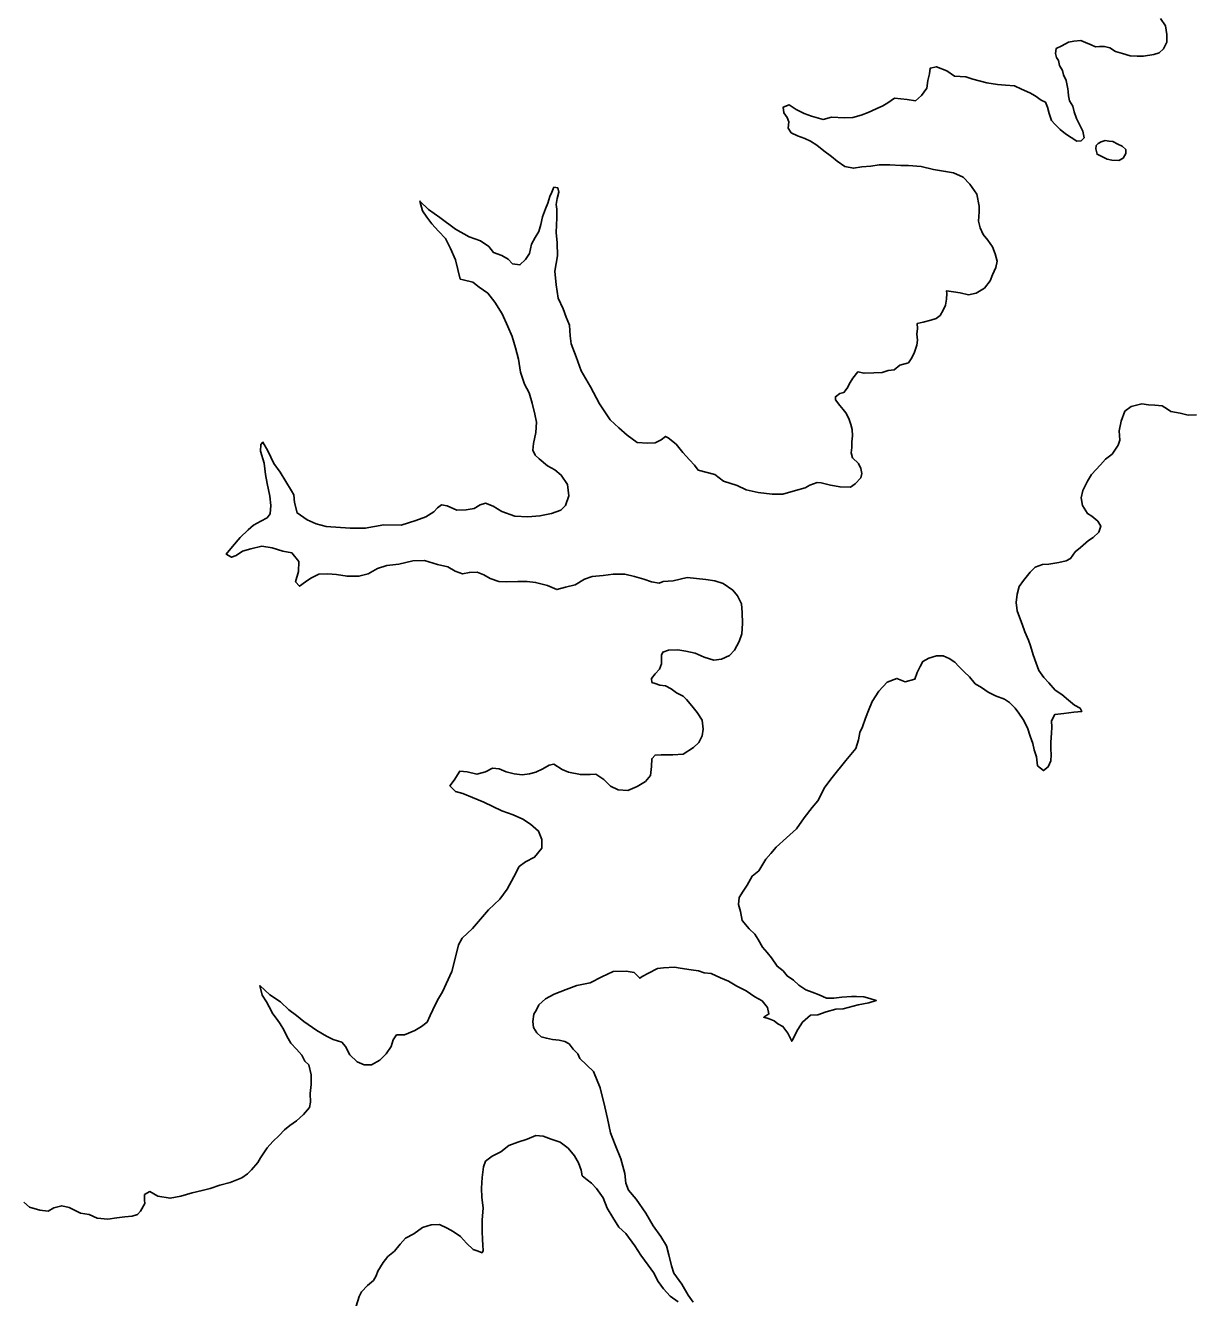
# Model space of a CAD drawing. Extents: x -83719 to 153526, y -11835 to 11446.
# Drawn here: x 7956 to 8061.1, y 163 to 277.9 of the extents above; entities that cross this region are included whole.
import ezdxf

# ---------------------------------------------------------------- set-up
doc = ezdxf.new("R2010")
doc.units = 0
doc.layers.add('Level 9', color=7, linetype='Continuous')

msp = doc.modelspace()

# ---------------------------------------------------------------- linework, layer by layer
at = {"layer": 'Level 9'}
for points in [[(8034.44, 271.31), (8035.61, 271.17), (8036.34, 271.07), (8036.9, 271.54), (8037.37, 272.21), (8037.47, 272.91), (8037.61, 273.51), (8037.67, 274.01), (8038.24, 274.14), (8039.17, 273.77), (8039.87, 273.3), (8040.9, 273.23), (8041.53, 273.03), (8042.79, 272.7), (8043.76, 272.53), (8044.46, 272.49), (8045.29, 272.43), (8045.92, 272.12), (8046.68, 271.79), (8047.15, 271.52), (8047.71, 271.12), (8048.08, 270.95), (8048.28, 270.49), (8048.41, 269.92), (8048.64, 269.29), (8048.94, 268.95), (8049.4, 268.49), (8049.9, 268.08), (8050.4, 267.75), (8050.93, 267.42), (8051.3, 267.45), (8051.57, 267.72), (8051.47, 268.32), (8051.2, 268.88), (8050.9, 269.48), (8050.67, 270.08), (8050.54, 270.58), (8050.24, 271.05), (8050.17, 271.52), (8050.14, 271.92), (8050.11, 272.15), (8049.94, 272.89), (8049.71, 273.42), (8049.61, 273.79), (8049.35, 274.25), (8049.25, 274.69), (8049.08, 274.99), (8048.98, 275.35), (8049.05, 275.79), (8049.55, 276.02), (8050.15, 276.35), (8050.65, 276.45), (8051.28, 276.52), (8051.71, 276.32), (8052.21, 276.12), (8052.61, 275.95), (8052.97, 275.98), (8053.41, 275.98), (8053.91, 275.85), (8054.4, 275.51), (8055.04, 275.34), (8055.73, 275.14), (8056.37, 275.11), (8056.93, 275.11), (8057.86, 275.24), (8058.36, 275.41), (8058.73, 275.77), (8059.03, 276.37), (8059.03, 277.04), (8058.93, 277.84), (8058.47, 278.51)], [(8024.76, 269.56), (8024.46, 269.99), (8024.4, 270.49), (8024.93, 270.69), (8025.56, 270.29), (8026.29, 269.92), (8026.96, 269.69), (8028.02, 269.39), (8028.75, 269.59), (8029.95, 269.52), (8030.68, 269.55), (8031.45, 269.78), (8032.08, 270.01), (8032.81, 270.35), (8033.41, 270.61), (8033.84, 270.88), (8034.44, 271.31)], [(8022.15, 235.72), (8023.42, 235.55), (8024.38, 235.55), (8025.51, 235.88), (8026.38, 236.12), (8026.81, 236.38), (8027.48, 236.61), (8027.84, 236.58), (8028.67, 236.38), (8029.54, 236.21), (8030.47, 236.18), (8030.9, 236.48), (8031.4, 237.04), (8031.5, 237.41), (8031.4, 237.87), (8031.2, 238.34), (8030.67, 238.84), (8030.54, 239.28), (8030.61, 239.78), (8030.61, 240.28), (8030.67, 240.81), (8030.64, 241.41), (8030.51, 241.84), (8030.34, 242.38), (8030.05, 242.91), (8029.81, 243.21), (8029.51, 243.55), (8029.12, 244.08), (8029.12, 244.35), (8029.52, 244.65), (8029.88, 244.75), (8030.18, 245.14), (8030.45, 245.64), (8030.68, 246.04), (8031.15, 246.61), (8031.71, 246.48), (8032.58, 246.51), (8033.34, 246.54), (8033.88, 246.71), (8034.41, 246.77), (8034.94, 247.2), (8035.71, 247.4), (8035.97, 247.77), (8036.24, 248.3), (8036.47, 249), (8036.54, 249.47), (8036.47, 250), (8036.54, 250.5), (8036.51, 250.97), (8037.04, 251.07), (8037.74, 251.27), (8038.21, 251.43), (8038.57, 251.7), (8038.84, 252.17), (8039.07, 252.63), (8039.14, 253.17), (8039.17, 253.67), (8039.14, 253.9), (8039.77, 253.83), (8040.37, 253.73), (8041.14, 253.56), (8041.83, 253.69), (8042.57, 254.16), (8043.1, 254.83), (8043.3, 255.36), (8043.6, 256.03), (8043.73, 256.59), (8043.54, 257.26), (8043.3, 257.89), (8042.87, 258.49), (8042.47, 258.99), (8042.18, 259.6), (8042.04, 260.2), (8042.11, 261.03), (8042.11, 261.56), (8041.88, 262.63), (8041.25, 263.53), (8040.65, 264.17), (8039.79, 264.57), (8039.06, 264.7), (8037.96, 264.87), (8036.86, 265.14), (8035.73, 265.24), (8035.03, 265.24), (8034.04, 265.28), (8033.07, 265.28), (8032.31, 265.18), (8031.51, 265.11), (8030.74, 264.98), (8029.98, 265.15), (8029.28, 265.62), (8028.75, 266.05), (8028.08, 266.55), (8027.45, 267.05), (8026.86, 267.42), (8026.36, 267.66), (8025.69, 267.89), (8025.13, 268.19), (8024.86, 268.59), (8024.9, 269.16), (8024.76, 269.56)], [(8052.67, 267.04), (8052.64, 266.74), (8052.75, 266.24), (8053.28, 265.98), (8053.65, 265.79), (8054.08, 265.72), (8054.71, 265.69), (8055.11, 265.9), (8055.34, 266.3), (8055.34, 266.67), (8055, 266.96), (8054.63, 267.16), (8054.17, 267.39), (8053.83, 267.42), (8053.47, 267.48), (8053.1, 267.35), (8052.84, 267.21)], [(8052.84, 267.21), (8052.67, 267.04)], [(8003.49, 233.82), (8004.33, 234.12), (8004.76, 234.55), (8005.06, 235.42), (8004.93, 236.42), (8004.36, 237.28), (8003.77, 237.75), (8003.13, 238.12), (8002.37, 238.75), (8002, 239.09), (8001.81, 239.52), (8001.87, 240.12), (8002.07, 241.12), (8002.14, 242.06), (8001.98, 242.79), (8001.75, 243.76), (8001.48, 244.72), (8001.05, 245.49), (8000.69, 246.56), (8000.49, 247.76), (8000.22, 248.76), (7999.93, 249.79), (7999.53, 250.69), (7999.03, 251.83), (7998.37, 252.9), (7997.74, 253.7), (7996.94, 254.23), (7996.37, 254.7), (7995.51, 254.9), (7995.24, 254.97), (7994.81, 256.7), (7994.35, 257.74), (7993.92, 258.64), (7993.29, 259.31), (7992.69, 259.97), (7992.23, 260.57), (7991.83, 261.14), (7991.6, 262.01), (7992.39, 261.27), (7993.39, 260.54), (7994.82, 259.47), (7996.05, 258.8), (7997.08, 258.43), (7997.81, 257.93), (7998.24, 257.36), (7999, 257.1), (7999.57, 256.76), (7999.97, 256.36), (8000.63, 256.26), (8001.13, 256.73), (8001.5, 257.29), (8001.67, 258.13), (8002, 258.73), (8002.33, 259.26), (8002.53, 259.89), (8002.67, 260.59), (8002.94, 261.32), (8003.14, 261.82), (8003.34, 262.42), (8003.5, 262.82), (8003.7, 263.26), (8004.04, 263.22), (8004.13, 262.82), (8004, 262.26), (8003.9, 261.72), (8003.97, 261.29), (8003.96, 260.49), (8003.9, 259.19), (8003.99, 258.26), (8004.03, 257.06), (8003.79, 255.69), (8003.89, 254.46), (8004.09, 253.25), (8004.55, 252.29), (8004.82, 251.55), (8005.11, 250.82), (8005.18, 249.85), (8005.25, 249.12), (8005.71, 247.95), (8006.17, 246.68), (8007, 245.25), (8007.83, 243.71), (8008.79, 242.28), (8009.56, 241.54), (8010.32, 240.88), (8011.22, 240.21), (8012.15, 240.17), (8012.85, 240.2), (8013.38, 240.47), (8013.78, 240.77), (8014.01, 240.64), (8014.74, 240.07), (8015.34, 239.33), (8015.94, 238.67), (8016.4, 238.17), (8016.74, 237.73), (8018.23, 237.33), (8019, 236.73), (8020.26, 236.33), (8021.06, 235.96), (8022.15, 235.72)], [(8061.71, 242.73), (8060.97, 242.7), (8060.24, 242.86), (8059.41, 243.03), (8059.11, 243.23), (8058.61, 243.53), (8057.95, 243.6), (8057.38, 243.63), (8056.79, 243.7), (8055.82, 243.47), (8055.25, 243.04)], [(8055.25, 243.04), (8054.92, 242.14), (8054.75, 241.27), (8054.79, 240.44), (8054.65, 239.97), (8054.12, 239.17), (8053.49, 238.71), (8053.05, 238.21), (8052.25, 237.34), (8051.89, 236.74), (8051.45, 235.88), (8051.32, 235.24), (8051.42, 234.54), (8051.88, 233.81), (8052.28, 233.57), (8052.81, 233.11), (8053.08, 232.67), (8052.91, 232.14), (8052.38, 231.64), (8051.98, 231.37), (8051.25, 230.74), (8050.78, 230.34), (8050.35, 229.74), (8049.95, 229.54), (8049.28, 229.38), (8048.38, 229.25), (8047.82, 229.21), (8047.15, 228.98), (8046.69, 228.52), (8046.09, 227.78), (8045.72, 227.22), (8045.52, 226.52), (8045.45, 225.78), (8045.52, 225.02), (8045.75, 224.45), (8045.98, 223.82), (8046.21, 223.12), (8046.54, 222.38), (8046.74, 221.88), (8046.98, 221.05), (8047.24, 220.31), (8047.47, 219.65), (8047.94, 219.01), (8048.4, 218.54), (8048.97, 217.88), (8049.56, 217.48), (8050.16, 216.97), (8050.69, 216.51), (8051.22, 216.24), (8051.36, 215.94), (8050.63, 215.87), (8049.73, 215.77), (8048.93, 215.68), (8048.63, 215.11), (8048.66, 214.54), (8048.63, 213.98), (8048.56, 213.18), (8048.56, 212.58), (8048.59, 212.04), (8048.56, 211.48), (8048.32, 210.94), (8047.92, 210.61), (8047.36, 211.04), (8047.26, 211.84), (8047.06, 212.48), (8046.93, 213.05), (8046.7, 213.71), (8046.47, 214.48), (8046.07, 215.21), (8045.67, 215.78), (8045.34, 216.25), (8044.84, 216.75), (8044.38, 217.05), (8043.58, 217.35), (8042.91, 217.69), (8042.31, 218.12), (8041.75, 218.45), (8041.22, 219.06), (8040.75, 219.52), (8040.26, 219.99), (8039.89, 220.39), (8039.39, 220.73), (8038.86, 220.96), (8038.23, 220.96), (8037.56, 220.76), (8037, 220.46), (8036.76, 220), (8036.5, 219.46), (8036.3, 218.86), (8035.43, 218.63), (8034.67, 218.93), (8033.8, 218.6), (8033.04, 217.77), (8032.44, 216.84), (8032.1, 216.04), (8031.83, 215.34), (8031.57, 214.57), (8031.33, 214.04), (8031.2, 213.37), (8030.97, 212.6), (8030.07, 211.51)], [(8014.46, 227.73), (8013.56, 227.67), (8013.2, 227.54), (8012.5, 227.64), (8011.83, 227.9), (8010.97, 228.14), (8010.1, 228.34), (8009.04, 228.34), (8008.14, 228.21), (8007.14, 228.14), (8006.45, 227.88), (8005.61, 227.38), (8004.75, 227.15), (8003.95, 226.95), (8003.12, 227.32), (8002.05, 227.59), (8001.29, 227.69), (8000.43, 227.69), (7999.43, 227.66), (7998.73, 227.69), (7997.93, 227.96), (7997.37, 228.29), (7996.77, 228.53), (7996.07, 228.5), (7995.44, 228.36), (7994.77, 228.6), (7994.11, 229), (7993.18, 229.2), (7992.01, 229.57), (7990.95, 229.54), (7989.69, 229.24), (7988.62, 229.11), (7987.76, 228.84), (7986.92, 228.38), (7986.09, 228.15), (7985.03, 228.15), (7984.06, 228.32), (7983.3, 228.38), (7982.47, 228.35), (7981.74, 227.99), (7981.27, 227.65), (7980.74, 227.25), (7980.37, 227.65), (7980.64, 228.59), (7980.67, 229.49), (7980.04, 230.26), (7979.21, 230.42), (7978.25, 230.72), (7977.32, 230.86), (7976.35, 230.63), (7975.59, 230.4), (7975.02, 230.03), (7974.59, 229.86), (7974.12, 230.13), (7974.69, 230.83), (7975.36, 231.66), (7976.09, 232.33), (7976.59, 232.76), (7977.25, 233.13), (7977.82, 233.43), (7978.09, 233.79), (7978.15, 234.53), (7978.05, 235.39), (7977.82, 236.53), (7977.66, 237.33), (7977.53, 238.36), (7977.2, 239.43), (7977.23, 240.03), (7977.43, 240.26), (7977.86, 239.46), (7978.42, 238.33), (7978.99, 237.56), (7979.49, 236.69), (7980.02, 235.86), (7980.22, 235.49), (7980.28, 234.82), (7980.51, 233.86), (7981.41, 233.25), (7982.24, 232.89), (7983.14, 232.65), (7985.3, 232.48), (7986.66, 232.48), (7988.33, 232.78), (7989.92, 232.77), (7991.22, 233.17), (7992.15, 233.5), (7992.85, 233.97), (7993.18, 234.34), (7993.55, 234.6), (7994.05, 234.5), (7994.95, 234.1), (7995.78, 234.16), (7996.51, 234.26), (7997.04, 234.6), (7997.51, 234.76), (7998.21, 234.49), (7999, 233.99), (8000.17, 233.56), (8001.36, 233.52), (8002.43, 233.59), (8003.49, 233.82)], [(7993.64, 190.65), (7994.49, 192.46), (7994.82, 193.76), (7995.09, 194.89), (7995.42, 195.49), (7996.36, 196.36), (7997.79, 198.05), (7998.82, 198.99), (7999.49, 199.89), (8000.09, 201.02), (8000.55, 201.95), (8001.15, 202.38), (8001.95, 202.78), (8002.62, 203.61), (8002.62, 204.38), (8002.32, 205.15), (8001.59, 205.78), (8000.89, 206.22), (8000.03, 206.62), (7999, 206.99), (7997.37, 207.76), (7996.34, 208.19), (7995.48, 208.53), (7994.81, 208.73), (7994.31, 209.23), (7994.68, 209.73), (7995.21, 210.56), (7995.88, 210.49), (7996.74, 210.29), (7997.51, 210.49), (7998.17, 210.82), (7998.77, 210.76), (7999.4, 210.49), (8000.1, 210.32), (8000.83, 210.22), (8001.5, 210.32), (8002.06, 210.48), (8002.7, 210.78), (8003.26, 211.11), (8003.69, 211.18), (8004.46, 210.71), (8005.02, 210.48), (8006.09, 210.24), (8006.98, 210.24), (8007.48, 210.27), (8008.21, 209.81), (8008.81, 209.21), (8009.51, 208.87), (8010.37, 208.8), (8011.21, 209.17), (8011.97, 209.63), (8012.41, 210.17), (8012.51, 210.97), (8012.54, 211.67), (8012.84, 212), (8013.37, 212.03), (8014.44, 212.03), (8015.37, 212.1), (8016.3, 212.69), (8016.8, 213.13), (8017.1, 213.73), (8017.17, 214.36), (8017.1, 215.16), (8016.64, 215.86), (8016.14, 216.46), (8015.67, 217.03), (8015.38, 217.33), (8014.78, 217.63), (8014.28, 218), (8013.78, 218.27), (8013.25, 218.33), (8012.85, 218.47), (8012.55, 218.57), (8012.52, 218.93), (8012.85, 219.33), (8013.22, 219.77), (8013.42, 220.23), (8013.42, 220.7), (8013.42, 221.03), (8013.55, 221.3), (8014.05, 221.47), (8014.88, 221.5), (8015.61, 221.4), (8016.45, 221.2), (8017.28, 220.86), (8018.14, 220.59), (8018.84, 220.66), (8019.54, 220.99), (8020, 221.49), (8020.44, 222.26), (8020.67, 222.96), (8020.74, 223.89), (8020.71, 224.89), (8020.64, 225.66), (8020.28, 226.39), (8019.85, 226.89), (8018.98, 227.49), (8018.22, 227.73), (8017.42, 227.86), (8015.72, 228.03), (8014.46, 227.73)], [(8030.07, 211.51), (8028.83, 209.97), (8028.17, 209.11), (8027.53, 207.88), (8027.03, 207.28), (8026.3, 206.34), (8025.6, 205.34), (8024.7, 204.55), (8023.77, 203.71), (8023.3, 203.11), (8022.84, 202.62), (8022.2, 201.55), (8021.6, 201.08), (8021.14, 200.28), (8020.8, 199.72), (8020.44, 199.15), (8020.37, 198.52), (8020.54, 197.88), (8020.7, 197.08), (8021.33, 196.32), (8021.83, 195.85), (8022.13, 195.35), (8022.53, 194.68), (8022.96, 194.18), (8023.36, 193.71), (8023.85, 192.95), (8024.39, 192.54), (8024.75, 192.08), (8025.32, 191.68), (8025.81, 191.24), (8026.45, 190.81), (8027.01, 190.61), (8027.64, 190.37), (8028.31, 190.07), (8028.97, 190.07), (8029.7, 190.17), (8030.57, 190.23), (8031.03, 190.23), (8031.67, 190.2), (8032.23, 190.03), (8032.8, 189.86), (8032.13, 189.63), (8031.17, 189.47), (8029.83, 189.1), (8029.17, 189.07), (8028.27, 188.84), (8027.54, 188.57), (8026.87, 188.54), (8026.14, 187.91), (8025.94, 187.57), (8025.71, 187.24), (8025.17, 186.18), (8024.81, 186.91), (8024.38, 187.51), (8023.91, 187.74), (8023.58, 188.01), (8023.15, 188.21), (8022.65, 188.35), (8023.12, 188.65), (8022.98, 189.21), (8022.49, 189.81), (8021.85, 190.18), (8021.06, 190.72), (8020.23, 191.15), (8019.46, 191.59), (8018.73, 191.89), (8017.9, 192.29), (8017.27, 192.36), (8016.77, 192.52), (8016.1, 192.62), (8015.11, 192.76), (8014.58, 192.86), (8013.61, 192.79), (8013.05, 192.73), (8012.25, 192.33), (8011.68, 192.03), (8011.45, 191.86), (8010.95, 192.37), (8010.22, 192.5), (8009.05, 192.47), (8008.02, 192), (8006.96, 191.44), (8005.76, 191.21), (8004.8, 190.84), (8003.73, 190.44), (8002.93, 190.01), (8002.33, 189.45), (8002.13, 189.01), (8001.9, 188.61), (8001.8, 187.95), (8001.86, 187.41), (8002.16, 186.95), (8002.56, 186.58), (8003.03, 186.44), (8003.56, 186.34), (8004.16, 186.28), (8004.69, 186.14), (8005.09, 185.94), (8005.45, 185.47), (8005.85, 185.04), (8006.05, 184.61)], [(7955.84, 171.66), (7956.35, 171.19), (7957.28, 170.94), (7958.05, 170.84), (7958.54, 171.15), (7959.27, 171.32), (7959.94, 171.16), (7960.97, 170.67), (7961.74, 170.54), (7962.47, 170.22), (7963.41, 170.13), (7964.24, 170.23), (7964.97, 170.34), (7965.63, 170.38), (7966.1, 170.55), (7966.36, 170.85), (7966.75, 171.52), (7966.72, 171.82), (7966.74, 172.33), (7967.21, 172.6), (7967.94, 172.2), (7969.04, 172.01), (7970, 172.19), (7971.03, 172.5), (7971.93, 172.71), (7972.66, 172.88), (7973.55, 173.19), (7974.48, 173.43), (7975.51, 173.84), (7976.04, 174.21), (7976.4, 174.58), (7976.96, 175.22), (7977.22, 175.66), (7977.81, 176.56), (7978.31, 177.14), (7978.9, 177.68), (7979.36, 178.18), (7979.85, 178.58), (7980.45, 178.99), (7981.08, 179.56), (7981.64, 180.2), (7981.73, 180.67), (7981.69, 181.47), (7981.78, 182.27), (7981.78, 183.14), (7981.57, 184.04), (7981.2, 184.37), (7980.93, 184.93), (7980.46, 185.46), (7979.95, 185.99), (7979.58, 186.65), (7979.31, 187.22), (7978.97, 187.75), (7978.7, 188.14), (7978.33, 188.64), (7978, 189.27), (7977.76, 189.74), (7977.35, 190.33), (7977.15, 191.2), (7978.05, 190.37)], [(7978.05, 190.37), (7979.02, 189.72), (7979.76, 189.02), (7980.46, 188.49), (7981.13, 187.97), (7982.3, 187.15), (7983.17, 186.65), (7983.77, 186.33), (7984.54, 186.1), (7984.88, 185.7), (7985.28, 184.94), (7985.95, 184.31), (7986.56, 184.05), (7987.22, 184.06), (7987.98, 184.46), (7988.54, 185.04), (7989, 185.71), (7989.19, 186.31), (7989.49, 186.75), (7990.22, 186.75), (7991.15, 187.16), (7991.74, 187.5), (7992.27, 187.91), (7992.53, 188.51), (7993.02, 189.51), (7993.28, 190.02), (7993.64, 190.65)], [(8006.05, 184.61), (8007.28, 183.45)], [(8007.28, 183.45), (8007.89, 181.98), (8008.3, 180.25), (8008.54, 179.19), (8008.82, 177.92), (8009.23, 176.83), (8009.74, 175.57), (8010.09, 174.23), (8010.19, 173.37), (8010.43, 172.74), (8011.14, 171.91), (8012.01, 170.65), (8012.66, 169.52), (8013.36, 168.56), (8013.87, 167.7), (8014.08, 166.9), (8014.32, 165.9), (8014.52, 165.24), (8015.26, 164.25), (8015.81, 163.25), (8016.28, 162.62)], [(8014.91, 162.64), (8014.21, 163.17), (8013.61, 163.83), (8013.1, 164.49), (8012.69, 165.29), (8012.22, 165.95), (8011.55, 166.88), (8011.01, 167.71), (8010.2, 168.83), (8009.56, 169.39), (8009.03, 170.26), (8008.52, 171.12), (8008.14, 172.05), (8007.54, 172.88), (8007.1, 173.37), (8006.7, 173.67), (8006.26, 174.03), (8006.16, 174.53), (8005.92, 175.2), (8005.55, 175.83), (8004.98, 176.52), (8004.27, 177.08), (8003.44, 177.34), (8002.74, 177.6), (8002.07, 177.66), (8001.28, 177.35), (8000.45, 177.08), (7999.62, 176.77), (7998.9, 176.2), (7998.13, 175.79), (7997.51, 175.35), (7997.35, 174.85), (7997.22, 173.88), (7997.16, 172.91), (7997.2, 172.08), (7997.31, 171.15), (7997.22, 170.04), (7997.23, 169.01), (7997.24, 168.28), (7997.28, 167.78), (7997.31, 167.28), (7997.22, 167.08), (7996.85, 167.24), (7996.42, 167.37), (7995.81, 167.96), (7995.27, 168.56), (7994.61, 168.99), (7994.07, 169.31), (7993.37, 169.64), (7992.61, 169.6), (7991.84, 169.36), (7991.05, 168.79), (7990.29, 168.41), (7989.83, 167.87), (7989.3, 167.24), (7988.71, 166.76), (7988.28, 166.19), (7987.79, 165.42), (7987.66, 164.99), (7987.4, 164.58), (7986.87, 164.14), (7986.34, 163.57), (7986.11, 163.14), (7985.86, 162.27)]]:
    msp.add_lwpolyline(points, dxfattribs=at)

doc.saveas('drawing.dxf')
